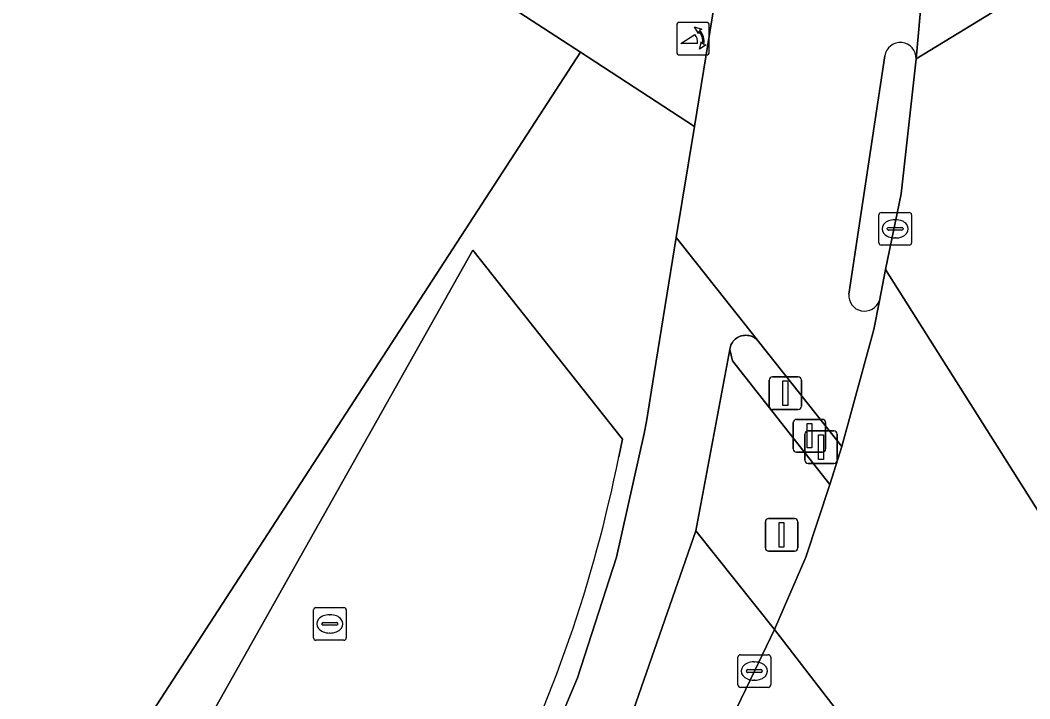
# Model space of a CAD drawing. Extents: x 159279 to 160377, y 384531 to 385888.
# Drawn here: x 160300.69 to 160331.6, y 384762.81 to 384783.59 of the extents above; entities that cross this region are included whole.
import ezdxf

# ---------------------------------------------------------------- set-up
doc = ezdxf.new("R2010")
doc.units = 0
for name, color, linetype in [('IMGEO_Drukknoppaal', 7, 'Continuous'), ('IMGEO_Fietspad_open', 7, 'Continuous'), ('IMGEO_Groenvoorziening', 7, 'Continuous'), ('IMGEO_Kolk', 7, 'Continuous'), ('IMGEO_Lichtmast', 7, 'Continuous'), ('IMGEO_Pand', 7, 'Continuous'), ('IMGEO_Poller', 7, 'Continuous'), ('IMGEO_Rijbaan_regionaal_gesloten', 7, 'Continuous'), ('IMGEO_Rioolput', 7, 'Continuous'), ('IMGEO_Verkeerseiland_open', 7, 'Continuous'), ('IMGEO_Verkeersregelinstallatiepaal', 7, 'Continuous'), ('IMGEO_Voetpad_open', 7, 'Continuous')]:
    doc.layers.add(name, color=color, linetype=linetype)

msp = doc.modelspace()

# ---------------------------------------------------------------- linework, layer by layer
at = {"layer": 'IMGEO_Drukknoppaal'}
for p, q in [((160323.622, 384771.767), (160323.622, 384772.567)), ((160323.622, 384772.567), (160323.622, 384771.767)), ((160323.722, 384772.667), (160324.512, 384772.667)), ((160324.512, 384772.667), (160323.722, 384772.667)), ((160324.612, 384772.567), (160324.612, 384771.767)), ((160324.612, 384771.767), (160324.612, 384772.567)), ((160324.512, 384771.667), (160323.722, 384771.667)), ((160323.722, 384771.667), (160324.512, 384771.667))]:
    msp.add_line(p, q, dxfattribs=at)
msp.add_lwpolyline([(160324.042, 384772.542), (160324.192, 384772.542), (160324.192, 384771.792), (160324.042, 384771.792), (160324.042, 384772.542)], dxfattribs=at)
for centre, start, end in [((160323.722, 384772.567), 90, 180), ((160323.722, 384772.567), 90, 180), ((160324.512, 384772.567), 0, 90), ((160324.512, 384772.567), 360, 90), ((160323.722, 384771.767), 180, 270), ((160323.722, 384771.767), 180, 270), ((160324.512, 384771.767), 270, 0), ((160324.512, 384771.767), 270, 0)]:
    msp.add_arc(centre, 0.1, start, end, dxfattribs=at)
at = {"layer": 'IMGEO_Fietspad_open'}
for points in [[(160322.7, 384788.753), (160321.331, 384780.339), (160320.777, 384776.935), (160323.267, 384773.787), (160323.296, 384773.753), (160325.845, 384770.533), (160326.824, 384774.114), (160326.996, 384775)], [(160328.122, 384782.407), (160328.307, 384784.468), (160328.306, 384787.114), (160328.28, 384787.55), (160325.413, 384786.286), (160325.237, 384786.208)], [(160326.056, 384775.196), (160327.161, 384782.498)], [(160319.237, 384761.8), (160321.378, 384767.949), (160322.414, 384773.509), (160322.423, 384773.56), (160322.436, 384773.602), (160322.452, 384773.644), (160322.471, 384773.684), (160322.494, 384773.722), (160322.521, 384773.757), (160322.55, 384773.79), (160322.583, 384773.821), (160322.618, 384773.848), (160322.655, 384773.873), (160322.694, 384773.893), (160322.735, 384773.911), (160322.778, 384773.924), (160322.821, 384773.934), (160322.865, 384773.939), (160322.909, 384773.941), (160322.954, 384773.939), (160322.998, 384773.933), (160323.041, 384773.923), (160323.083, 384773.909), (160323.124, 384773.891), (160323.163, 384773.87), (160323.2, 384773.845), (160323.235, 384773.817), (160323.267, 384773.787), (160320.777, 384776.935), (160320.101, 384772.775), (160319.861, 384771.302), (160319.798, 384770.938), (160318.943, 384767.148), (160317.753, 384763.448), (160316.237, 384759.87)]]:
    msp.add_lwpolyline(points, dxfattribs=at)
for centre, radius, start, end in [((160327.639, 384782.425), 0.483, 357.9075, 171.2737), ((160326.54, 384775.165), 0.485, 176.293, 340.151)]:
    msp.add_arc(centre, radius, start, end, dxfattribs=at)
at = {"layer": 'IMGEO_Groenvoorziening'}
for points in [[(160319.133, 384770.758), (160314.552, 384776.55), (160297.093, 384745.54), (160302.699, 384741.789), (160304.472, 384743.393)], [(160319.015, 384770.219), (160319.133, 384770.758)]]:
    msp.add_lwpolyline(points, dxfattribs=at)
msp.add_arc((160277.593, 384778.459), 42.234, 332.9422, 348.7496, dxfattribs=at)
at = {"layer": 'IMGEO_Kolk'}
for p, q in [((160326.98, 384776.775), (160326.98, 384777.627)), ((160327.055, 384777.701), (160327.907, 384777.701)), ((160327.468, 384777.481), (160327.493, 384777.481)), ((160327.981, 384777.627), (160327.981, 384776.775)), ((160327.239, 384777.195), (160327.239, 384777.207)), ((160327.677, 384777.158), (160327.279, 384777.158)), ((160327.282, 384777.244), (160327.68, 384777.244)), ((160327.723, 384777.207), (160327.723, 384777.195)), ((160327.491, 384776.921), (160327.466, 384776.921)), ((160327.907, 384776.701), (160327.055, 384776.701)), ((160322.741, 384764.158), (160323.593, 384764.158)), ((160322.666, 384763.232), (160322.666, 384764.084)), ((160323.154, 384763.938), (160323.179, 384763.938)), ((160323.667, 384764.084), (160323.667, 384763.232)), ((160322.925, 384763.652), (160322.925, 384763.664)), ((160323.363, 384763.615), (160322.965, 384763.615)), ((160322.968, 384763.701), (160323.366, 384763.701)), ((160323.409, 384763.664), (160323.409, 384763.652)), ((160323.177, 384763.378), (160323.152, 384763.378)), ((160323.593, 384763.158), (160322.741, 384763.158))]:
    msp.add_line(p, q, dxfattribs=at)
for points in [[(160326.98, 384776.775), (160326.98, 384777.627)], [(160327.055, 384777.701), (160327.907, 384777.701)], [(160327.981, 384777.627), (160327.981, 384776.775)], [(160327.907, 384776.701), (160327.055, 384776.701)], [(160322.741, 384764.158), (160323.593, 384764.158)], [(160322.666, 384763.232), (160322.666, 384764.084)], [(160323.667, 384764.084), (160323.667, 384763.232)], [(160323.593, 384763.158), (160322.741, 384763.158)]]:
    msp.add_lwpolyline(points, dxfattribs=at)
for centre, radius, start, end in [((160327.057, 384777.625), 0.0765, 91.552, 178.448), ((160327.057, 384777.625), 0.0765, 91.552, 178.448), ((160327.905, 384777.625), 0.0765, 1.552, 88.448), ((160327.905, 384777.625), 0.0765, 1.552, 88.448), ((160327.279, 384777.204), 0.0403, 85.8775, 175.7526), ((160327.276, 384777.194), 0.0366, 178.938, 274.7102), ((160327.68, 384777.201), 0.043, 264.8664, 352.4533), ((160327.684, 384777.206), 0.0386, 1.7309, 96.639), ((160327.057, 384776.777), 0.0765, 181.552, 268.448), ((160327.057, 384776.777), 0.0765, 181.552, 268.448), ((160327.905, 384776.777), 0.0765, 271.552, 358.448), ((160327.905, 384776.777), 0.0765, 271.552, 358.448), ((160322.743, 384764.082), 0.0765, 91.552, 178.448), ((160322.743, 384764.082), 0.0765, 91.552, 178.448), ((160323.591, 384764.082), 0.0765, 1.552, 88.448), ((160323.591, 384764.082), 0.0765, 1.552, 88.448), ((160322.965, 384763.661), 0.0403, 85.8775, 175.7526), ((160322.962, 384763.651), 0.0366, 178.938, 274.7102), ((160323.366, 384763.658), 0.043, 264.8664, 352.4533), ((160323.37, 384763.663), 0.0386, 1.7309, 96.639), ((160322.743, 384763.234), 0.0765, 181.552, 268.448), ((160322.743, 384763.234), 0.0765, 181.552, 268.448), ((160323.591, 384763.234), 0.0765, 271.552, 358.448), ((160323.591, 384763.234), 0.0765, 271.552, 358.448)]:
    msp.add_arc(centre, radius, start, end, dxfattribs=at)
for centre, major_axis, ratio, start_param, end_param in [((160327.467, 384777.201), (-0.387, 0.002), 0.722429, 4.712389, 7.853982), ((160327.492, 384777.201), (-0.39, 0.002), 0.717154, 1.570796, 4.712389), ((160323.153, 384763.658), (-0.387, 0.002), 0.722429, 4.712389, 7.853982), ((160323.178, 384763.658), (-0.39, 0.002), 0.717154, 1.570796, 4.712389)]:
    msp.add_ellipse(centre, major_axis=major_axis, ratio=ratio, start_param=start_param, end_param=end_param, dxfattribs=at)
at = {"layer": 'IMGEO_Lichtmast'}
for p, q in [((160324.811, 384771.014), (160325.601, 384771.014)), ((160325.601, 384771.014), (160324.811, 384771.014)), ((160324.711, 384770.114), (160324.711, 384770.914)), ((160324.711, 384770.914), (160324.711, 384770.114)), ((160325.701, 384770.914), (160325.701, 384770.114)), ((160325.701, 384770.114), (160325.701, 384770.914)), ((160325.601, 384770.014), (160324.811, 384770.014)), ((160324.811, 384770.014), (160325.601, 384770.014))]:
    msp.add_line(p, q, dxfattribs=at)
msp.add_lwpolyline([(160325.131, 384770.889), (160325.281, 384770.889), (160325.281, 384770.139), (160325.131, 384770.139), (160325.131, 384770.889)], dxfattribs=at)
for centre, start, end in [((160324.811, 384770.914), 90, 180), ((160324.811, 384770.914), 90, 180), ((160325.601, 384770.914), 0, 90), ((160325.601, 384770.914), 360, 90), ((160324.811, 384770.114), 180, 270), ((160324.811, 384770.114), 180, 270), ((160325.601, 384770.114), 270, 0), ((160325.601, 384770.114), 270, 0)]:
    msp.add_arc(centre, 0.1, start, end, dxfattribs=at)
at = {"layer": 'IMGEO_Pand'}
msp.add_lwpolyline([(160270.447, 384729.303), (160281.951, 384733.589), (160284.125, 384736.075), (160294.824, 384748.367), (160295.383, 384748.02), (160296.668, 384750), (160317.84, 384782.608), (160304.027, 384791.584), (160283.713, 384804.784), (160275.038, 384810.42), (160273.572, 384811.373), (160272.813, 384811.866), (160253.932, 384783.658)], dxfattribs=at)
at = {"layer": 'IMGEO_Poller'}
for p, q in [((160320.79, 384783.429), (160320.79, 384782.622)), ((160320.79, 384783.429), (160320.79, 384782.622)), ((160321.692, 384783.524), (160320.884, 384783.524)), ((160321.692, 384783.524), (160320.884, 384783.524)), ((160321.786, 384782.622), (160321.786, 384783.429)), ((160321.786, 384782.622), (160321.786, 384783.429)), ((160320.884, 384782.527), (160321.692, 384782.527)), ((160320.884, 384782.527), (160321.692, 384782.527))]:
    msp.add_line(p, q, dxfattribs=at)
for points in [[(160321.469, 384783.253), (160321.457, 384783.18), (160321.332, 384783.385)], [(160321.332, 384783.385), (160321.563, 384783.319), (160321.492, 384783.287)], [(160321.425, 384782.88), (160320.912, 384782.88), (160321.342, 384783.155)], [(160321.485, 384782.708), (160321.551, 384782.939), (160321.581, 384782.871)], [(160321.617, 384782.844), (160321.689, 384782.833), (160321.485, 384782.708)]]:
    msp.add_lwpolyline(points, dxfattribs=at)
for centre, radius, start, end in [((160320.884, 384783.429), 0.0946, 90, 180), ((160320.884, 384783.429), 0.0946, 90, 180), ((160321.692, 384783.429), 0.0946, 0, 90), ((160321.692, 384783.429), 0.0946, 0, 90), ((160321.097, 384782.93), 0.332, 351.3247, 42.4854), ((160321.111, 384782.94), 0.476, 351.7527, 41.1691), ((160321.111, 384782.94), 0.516, 349.3569, 42.2912), ((160320.884, 384782.622), 0.0946, 180, 270), ((160320.884, 384782.622), 0.0946, 180, 270), ((160321.692, 384782.622), 0.0946, 270, 0), ((160321.692, 384782.622), 0.0946, 270, 0)]:
    msp.add_arc(centre, radius, start, end, dxfattribs=at)
at = {"layer": 'IMGEO_Rijbaan_regionaal_gesloten'}
for points in [[(160339.014, 384792.48), (160338.772, 384793.495), (160337.664, 384797.668), (160334.53, 384796.147), (160331.05, 384794.458), (160327.68, 384792.822), (160328.19, 384788.651), (160328.215, 384788.449), (160328.28, 384787.55), (160328.306, 384787.114), (160328.307, 384784.468), (160328.122, 384782.407), (160339.813, 384789.54)], [(160327.182, 384775.959), (160326.996, 384775), (160326.824, 384774.114), (160325.845, 384770.533), (160325.479, 384769.37), (160324.744, 384767.146), (160323.789, 384764.932), (160326.19, 384761.803), (160328.892, 384758.282), (160329.368, 384757.661), (160331.717, 384761.386), (160331.796, 384761.511), (160331.881, 384761.646), (160333.74, 384764.881), (160333.951, 384765.247)], [(160326.19, 384761.803), (160323.789, 384764.932), (160323.168, 384763.657), (160322.06, 384761.348), (160318.803, 384755.517), (160315.039, 384750), (160313.159, 384747.597), (160308.706, 384742.612), (160306.21, 384740.262), (160302.35, 384737.142), (160298.227, 384734.38), (160293.874, 384731.997), (160293.667, 384731.908), (160290.235, 384730.278), (160275.419, 384723.463), (160272.051, 384721.874), (160275.5, 384719.602), (160281.004, 384722.103), (160297.012, 384729.648), (160303.654, 384733.79), (160309.43, 384738.798), (160314.917, 384744.192), (160321.366, 384752.861)]]:
    msp.add_lwpolyline(points, close=True, dxfattribs=at)
msp.add_lwpolyline([(160340.161, 384788.275), (160339.813, 384789.54), (160328.122, 384782.407), (160327.66, 384778.271), (160327.182, 384775.959), (160333.951, 384765.247), (160335.108, 384767.704)], dxfattribs=at)
at = {"layer": 'IMGEO_Rioolput'}
for p, q in [((160309.669, 384764.677), (160309.669, 384765.529)), ((160309.744, 384765.603), (160310.596, 384765.603)), ((160310.157, 384765.383), (160310.182, 384765.383)), ((160310.67, 384765.529), (160310.67, 384764.677)), ((160309.928, 384765.097), (160309.928, 384765.109)), ((160310.366, 384765.06), (160309.968, 384765.06)), ((160309.971, 384765.146), (160310.369, 384765.146)), ((160310.412, 384765.109), (160310.412, 384765.097)), ((160310.18, 384764.823), (160310.155, 384764.823)), ((160310.596, 384764.603), (160309.744, 384764.603))]:
    msp.add_line(p, q, dxfattribs=at)
for points in [[(160309.669, 384764.677), (160309.669, 384765.529)], [(160309.744, 384765.603), (160310.596, 384765.603)], [(160310.67, 384765.529), (160310.67, 384764.677)], [(160310.596, 384764.603), (160309.744, 384764.603)]]:
    msp.add_lwpolyline(points, dxfattribs=at)
for centre, radius, start, end in [((160309.746, 384765.527), 0.0765, 91.552, 178.448), ((160309.746, 384765.527), 0.0765, 91.552, 178.448), ((160310.594, 384765.527), 0.0765, 1.552, 88.448), ((160310.594, 384765.527), 0.0765, 1.552, 88.448), ((160309.968, 384765.106), 0.0403, 85.8775, 175.7526), ((160309.965, 384765.096), 0.0366, 178.938, 274.7102), ((160310.369, 384765.103), 0.043, 264.8664, 352.4533), ((160310.373, 384765.108), 0.0386, 1.7309, 96.639), ((160309.746, 384764.679), 0.0765, 181.552, 268.448), ((160309.746, 384764.679), 0.0765, 181.552, 268.448), ((160310.594, 384764.679), 0.0765, 271.552, 358.448), ((160310.594, 384764.679), 0.0765, 271.552, 358.448)]:
    msp.add_arc(centre, radius, start, end, dxfattribs=at)
for centre, major_axis, ratio, start_param, end_param in [((160310.156, 384765.103), (-0.387, 0.002), 0.722429, 4.712389, 7.853982), ((160310.181, 384765.103), (-0.39, 0.002), 0.717154, 1.570796, 4.712389)]:
    msp.add_ellipse(centre, major_axis=major_axis, ratio=ratio, start_param=start_param, end_param=end_param, dxfattribs=at)
at = {"layer": 'IMGEO_Verkeerseiland_open'}
for points in [[(160327.161, 384782.498), (160326.056, 384775.196)], [(160326.996, 384775), (160327.182, 384775.959), (160327.66, 384778.271), (160328.122, 384782.407)], [(160298.227, 384734.38), (160302.35, 384737.142), (160306.21, 384740.262), (160308.706, 384742.612), (160313.159, 384747.597), (160315.039, 384750), (160318.803, 384755.517), (160322.06, 384761.348), (160323.168, 384763.657), (160323.789, 384764.932), (160321.378, 384767.949), (160319.237, 384761.8), (160316.515, 384755.766), (160313.265, 384750), (160312.912, 384749.44), (160309.077, 384743.979), (160308.844, 384744.169), (160307.611, 384742.911), (160304.023, 384739.67), (160300.159, 384736.763)]]:
    msp.add_lwpolyline(points, dxfattribs=at)
msp.add_lwpolyline([(160325.845, 384770.533), (160323.296, 384773.753), (160323.267, 384773.787), (160323.235, 384773.817), (160323.2, 384773.845), (160323.163, 384773.87), (160323.124, 384773.891), (160323.083, 384773.909), (160323.041, 384773.923), (160322.998, 384773.933), (160322.954, 384773.939), (160322.909, 384773.941), (160322.865, 384773.939), (160322.821, 384773.934), (160322.778, 384773.924), (160322.735, 384773.911), (160322.694, 384773.893), (160322.655, 384773.873), (160322.618, 384773.848), (160322.583, 384773.821), (160322.55, 384773.79), (160322.521, 384773.757), (160322.494, 384773.722), (160322.471, 384773.684), (160322.452, 384773.644), (160322.436, 384773.602), (160322.423, 384773.56), (160322.414, 384773.509), (160322.5, 384773.158), (160325.479, 384769.37)], close=True, dxfattribs=at)
for centre, radius, start, end in [((160327.639, 384782.425), 0.483, 357.9075, 171.2737), ((160326.54, 384775.165), 0.485, 176.293, 340.151)]:
    msp.add_arc(centre, radius, start, end, dxfattribs=at)
at = {"layer": 'IMGEO_Verkeersregelinstallatiepaal'}
for p, q in [((160324.36, 384770.465), (160324.36, 384771.265)), ((160324.36, 384771.265), (160324.36, 384770.465)), ((160324.46, 384771.365), (160325.25, 384771.365)), ((160325.25, 384771.365), (160324.46, 384771.365)), ((160325.35, 384771.265), (160325.35, 384770.465)), ((160325.35, 384770.465), (160325.35, 384771.265)), ((160325.25, 384770.365), (160324.46, 384770.365)), ((160324.46, 384770.365), (160325.25, 384770.365)), ((160323.504, 384767.43), (160323.504, 384768.23)), ((160323.504, 384768.23), (160323.504, 384767.43)), ((160323.604, 384768.33), (160324.394, 384768.33)), ((160324.394, 384768.33), (160323.604, 384768.33)), ((160324.494, 384768.23), (160324.494, 384767.43)), ((160324.494, 384767.43), (160324.494, 384768.23)), ((160324.394, 384767.33), (160323.604, 384767.33)), ((160323.604, 384767.33), (160324.394, 384767.33))]:
    msp.add_line(p, q, dxfattribs=at)
for points in [[(160324.78, 384771.24), (160324.93, 384771.24), (160324.93, 384770.49), (160324.78, 384770.49), (160324.78, 384771.24)], [(160323.924, 384768.205), (160324.074, 384768.205), (160324.074, 384767.455), (160323.924, 384767.455), (160323.924, 384768.205)]]:
    msp.add_lwpolyline(points, dxfattribs=at)
for centre, start, end in [((160324.46, 384771.265), 90, 180), ((160324.46, 384771.265), 90, 180), ((160325.25, 384771.265), 0, 90), ((160325.25, 384771.265), 360, 90), ((160324.46, 384770.465), 180, 270), ((160324.46, 384770.465), 180, 270), ((160325.25, 384770.465), 270, 0), ((160325.25, 384770.465), 270, 0), ((160323.604, 384768.23), 90, 180), ((160323.604, 384768.23), 90, 180), ((160324.394, 384768.23), 0, 90), ((160324.394, 384768.23), 360, 90), ((160323.604, 384767.43), 180, 270), ((160323.604, 384767.43), 180, 270), ((160324.394, 384767.43), 270, 0), ((160324.394, 384767.43), 270, 0)]:
    msp.add_arc(centre, 0.1, start, end, dxfattribs=at)
at = {"layer": 'IMGEO_Voetpad_open'}
for points in [[(160322, 384806.691), (160320.653, 384811.999), (160319.365, 384811.672), (160317.328, 384810.383), (160315.904, 384809.482), (160308.045, 384804.537), (160307.859, 384800.573), (160307.489, 384800.584), (160305.673, 384794.116), (160304.027, 384791.584), (160317.84, 384782.608), (160321.331, 384780.339), (160322.7, 384788.753), (160323.119, 384791.658), (160323.278, 384794.59), (160323.271, 384795.615), (160322.883, 384801.181)], [(160321.378, 384767.949), (160323.789, 384764.932), (160324.744, 384767.146), (160325.479, 384769.37), (160322.5, 384773.158), (160322.414, 384773.509)]]:
    msp.add_lwpolyline(points, close=True, dxfattribs=at)
for points in [[(160310.687, 384750), (160313.442, 384754.555), (160316.237, 384759.87), (160317.753, 384763.448), (160318.943, 384767.148), (160319.798, 384770.938), (160319.861, 384771.302), (160320.101, 384772.775), (160320.777, 384776.935), (160321.331, 384780.339), (160317.84, 384782.608), (160296.668, 384750), (160295.383, 384748.02), (160286.592, 384734.467), (160284.125, 384736.075), (160281.951, 384733.589), (160270.447, 384729.303), (160269.341, 384728.839), (160259.631, 384725.192), (160256.26, 384723.85)], [(160304.472, 384743.393), (160302.699, 384741.789), (160297.093, 384745.54), (160314.552, 384776.55)], [(160314.552, 384776.55), (160319.133, 384770.758), (160319.015, 384770.219)]]:
    msp.add_lwpolyline(points, dxfattribs=at)
msp.add_arc((160277.593, 384778.459), 42.234, 332.9422, 348.7496, dxfattribs=at)

doc.saveas('drawing.dxf')
